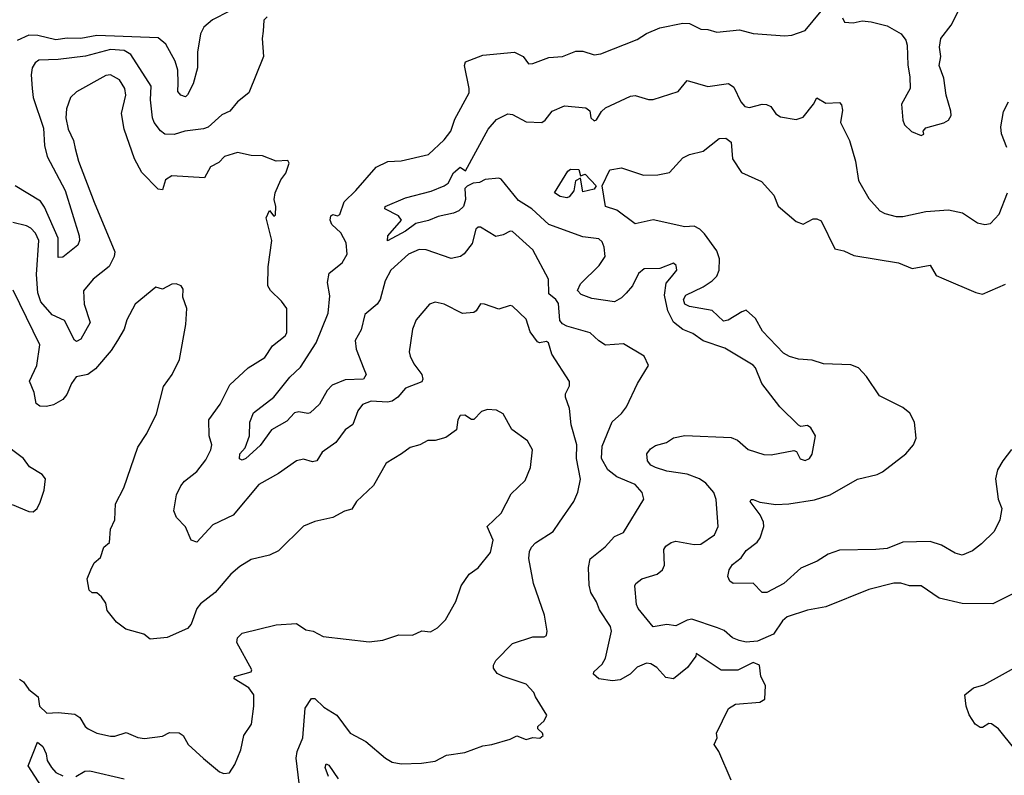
# Model space of a CAD drawing. Extents: x 1245515 to 1420776, y 606314 to 671314.
# Tile 371 of 385: x 1406435 to 1410771, y 642140 to 645467. Entities that reach past the tile are written whole.
import ezdxf

# ---------------------------------------------------------------- set-up
doc = ezdxf.new("R2010")
doc.units = 0

msp = doc.modelspace()

# ---------------------------------------------------------------- linework, layer by layer
at = {"layer": '0CON10XD'}
for points in [[(1407360, 645505), (1407284, 645466), (1407245.9, 645434.1), (1407231.8, 645405), (1407218.7, 645325), (1407218.1, 645255), (1407198.7, 645185), (1407175, 645136.2), (1407165, 645128), (1407145, 645135.7), (1407131.1, 645151.1), (1407132.7, 645187.3), (1407131.7, 645245), (1407120, 645285), (1407078.9, 645358.9), (1407045, 645387.7), (1406775, 645397.2), (1406705, 645384.5), (1406645, 645386), (1406595, 645379), (1406515, 645397.7), (1406475, 645399), (1406424, 645375)], [(1407525, 645479.4), (1407511.1, 645465), (1407507.4, 645417.4), (1407503.2, 645385), (1407508.9, 645305), (1407444.4, 645145.6), (1407395, 645106.2), (1407361.2, 645065), (1407325, 645048.1), (1407265.5, 644994.5), (1407245, 644986.2), (1407163, 644977), (1407115, 644961.1), (1407075, 644963.9), (1407055, 644977.7), (1407027.3, 645015), (1407020, 645035), (1407012, 645115), (1407014.2, 645175), (1406925, 645314.7), (1406895, 645331.9), (1406835, 645336), (1406725, 645307.3), (1406605, 645292.2), (1406520.3, 645289.7), (1406502.9, 645277.1), (1406490.8, 645255), (1406486.2, 645225), (1406489.7, 645165)], [(1409568.9, 642118.9), (1409514.5, 642244.5), (1409493.8, 642275), (1409506.7, 642305), (1409503.3, 642325), (1409556.1, 642433.9), (1409587.3, 642452.7), (1409695, 642461.5), (1409716, 642475), (1409720, 642535), (1409698.8, 642575), (1409693.3, 642625), (1409665, 642637.1), (1409597.1, 642602.9), (1409525, 642603.3), (1409415, 642676.7), (1409413.3, 642665), (1409375.8, 642615), (1409315, 642564.4), (1409280.3, 642570.3), (1409241.2, 642615), (1409215, 642630.8), (1409195, 642634.3), (1409155, 642615.6), (1409124.1, 642585.9), (1409080.2, 642559.8), (1409045.5, 642555.5), (1408985, 642564.3), (1408962.5, 642585), (1408963.3, 642595), (1409000.3, 642629.7), (1409015, 642656.2), (1409042.1, 642775), (1409037.7, 642795), (1408988.2, 642868.2), (1408975, 642903.3), (1408950.4, 642945), (1408943, 642977), (1408940.6, 643055), (1408947, 643093), (1409013.2, 643146.8), (1409055, 643192), (1409095, 643209.2), (1409184.6, 643355.4), (1409177.1, 643385), (1409145, 643420.4), (1409065, 643454.7), (1409025, 643485.3), (1408997.7, 643535), (1409000.4, 643589.6), (1409043.9, 643696.1), (1409085, 643732.5), (1409107.8, 643762.2), (1409155.5, 643865), (1409204, 643945), (1409185, 643986), (1409095, 644040), (1409015, 644034.3), (1408985, 644052.9), (1408947.9, 644087.9), (1408845, 644117.1), (1408825, 644128.4), (1408813.4, 644143.4), (1408807.7, 644217.7), (1408795.9, 644235.9), (1408765, 644260.6), (1408764.6, 644325), (1408695, 644454.2), (1408605, 644534.3), (1408595, 644535.7), (1408565, 644520), (1408532.7, 644512.7), (1408465, 644554.2), (1408455, 644554.2), (1408444.5, 644545), (1408428.5, 644481.5), (1408393, 644437), (1408376.2, 644425), (1408335, 644416.2), (1408225, 644453.9), (1408195, 644456), (1408147.8, 644435), (1408069.6, 644365), (1408045, 644317.1), (1408023.3, 644235), (1408008.9, 644215), (1407955, 644169.4), (1407938.8, 644101.2), (1407912.1, 644055), (1407916.9, 644016.9), (1407950.3, 643930.2), (1407960.9, 643905), (1407950, 643885), (1407868.1, 643881.9), (1407811.7, 643858.3), (1407789.1, 643835), (1407755, 643774.2), (1407715, 643735.8), (1407705, 643732.5), (1407665, 643741.1), (1407645, 643736.2), (1407611.2, 643698.8), (1407545, 643661.5), (1407495, 643591.8), (1407430.6, 643535), (1407415, 643527.5), (1407403.9, 643533.9), (1407404.8, 643555), (1407427.7, 643582.3), (1407447.4, 643635), (1407448.7, 643695), (1407464.3, 643735.7), (1407555, 643805.4), (1407625, 643892.5), (1407672.4, 643937.6), (1407741, 644045), (1407793.3, 644175), (1407801.1, 644251.1), (1407790.3, 644310.3), (1407798.3, 644351.7), (1407855, 644396.7), (1407878.2, 644435), (1407873.4, 644485), (1407849.4, 644529.4), (1407810, 644565), (1407802.5, 644585), (1407805, 644603.3), (1407815, 644609.2), (1407835, 644604), (1407845, 644608.8), (1407863.8, 644665), (1407916, 644715), (1408005, 644818.2), (1408056.8, 644843.2), (1408114.6, 644845.4), (1408235, 644873.6), (1408305, 644938.1), (1408334.1, 644975.9), (1408350.9, 645029.1), (1408414.6, 645145), (1408415.4, 645165), (1408393.6, 645265), (1408397.9, 645282.1), (1408475, 645311.1), (1408614.5, 645324.5), (1408652.5, 645305), (1408676.7, 645273.3), (1408695.4, 645274.7), (1408765, 645301.1), (1408825, 645305.7), (1408885, 645328.8), (1408915, 645328), (1408965, 645311.9), (1408995, 645316.7), (1409155, 645380.6), (1409195, 645406.5), (1409255, 645431.9), (1409355, 645452.5), (1409385, 645450), (1409435, 645425.7), (1409465, 645424.4), (1409505, 645412.9), (1409605, 645422.9), (1409665, 645407.1), (1409805, 645395.7), (1409835, 645398.6), (1409895, 645420), (1409965, 645504.3)], [(1410059.2, 645475), (1410067.1, 645457.1), (1410105, 645452.9), (1410145, 645462.5), (1410185, 645458.6), (1410255, 645440), (1410316.7, 645405), (1410337.7, 645377.7), (1410343.8, 645355), (1410347.1, 645267.1), (1410355.8, 645215), (1410356, 645165), (1410318.8, 645095), (1410323.8, 645025), (1410331.2, 645005), (1410362.5, 644975), (1410405, 644957.5), (1410417, 644963), (1410413.6, 644976.4), (1410425, 644991.2), (1410505, 645013.5), (1410525.4, 645024.6), (1410536.9, 645045), (1410535.7, 645065), (1410515.7, 645135.7), (1410505, 645210), (1410484, 645265), (1410491.2, 645305), (1410486, 645346), (1410491.9, 645385), (1410537, 645443.1), (1410574.4, 645515.6)], [(1408155.7, 644045), (1408150.6, 644005), (1408154.5, 643985), (1408171.2, 643951.2), (1408206.5, 643905), (1408211.1, 643885), (1408206.8, 643873.2), (1408135, 643844.4), (1408100.8, 643805), (1408075, 643787.9), (1408055, 643783), (1407982.6, 643787.4), (1407945, 643772.9), (1407924.4, 643745), (1407902.5, 643685), (1407869.4, 643660.6), (1407827.1, 643605), (1407767.3, 643562.7), (1407744.5, 643525.5), (1407725, 643521.1), (1407685, 643532.2), (1407655, 643525.5), (1407575, 643469.4), (1407489.2, 643420.8), (1407375.5, 643285), (1407286.5, 643243.5), (1407215, 643166), (1407191.2, 643175), (1407165, 643234), (1407125.6, 643275), (1407113.8, 643305), (1407125.5, 643374.5), (1407144.3, 643415), (1407160.8, 643435), (1407215, 643477.1), (1407255, 643528.8), (1407277.3, 643572.7), (1407281.8, 643595), (1407270, 643635), (1407268.9, 643705), (1407318.5, 643775), (1407360.5, 643859.5), (1407441.9, 643935), (1407515, 643979.4), (1407549, 644031), (1407604.3, 644075), (1407612.2, 644087.8), (1407611.4, 644195), (1407588.1, 644228.1), (1407539.2, 644275), (1407528.6, 644295), (1407530.3, 644379.7), (1407545.7, 644495), (1407521.2, 644595), (1407535, 644627.5), (1407555, 644602.5), (1407561.7, 644608.3), (1407563.3, 644645), (1407556, 644675), (1407560.8, 644705), (1407585, 644762.5), (1407607.9, 644792.1), (1407622.5, 644835), (1407616.7, 644846.7), (1407565, 644844), (1407505, 644867.5), (1407455, 644868.6), (1407395, 644883.1), (1407337.1, 644865), (1407312.2, 644837.8), (1407275, 644820), (1407248.8, 644771.2), (1407105, 644779.2), (1407077.7, 644762.3), (1407065, 644718.8), (1407045, 644720.8), (1406973.8, 644793.8), (1406940.6, 644855), (1406895.5, 644985), (1406883.8, 645053.8), (1406902.7, 645135), (1406898.5, 645165), (1406875, 645202.9), (1406835, 645224.5), (1406815, 645221.5), (1406685, 645149.6), (1406658.5, 645125), (1406641.2, 645075), (1406638.5, 645035), (1406649.5, 644985), (1406672.9, 644935), (1406680.3, 644900.3), (1406694.4, 644845), (1406763.3, 644663.3), (1406853.8, 644445), (1406851.2, 644425), (1406828.9, 644381.1), (1406758.6, 644325), (1406717, 644273), (1406720, 644215), (1406745.4, 644134.6), (1406705, 644060.8), (1406685, 644050), (1406676.7, 644056.7), (1406632.9, 644142.9), (1406578.3, 644168.3), (1406529.2, 644225), (1406515.2, 644265), (1406508.7, 644345), (1406520.3, 644495), (1406505, 644527.8), (1406485, 644549.5), (1406465, 644560), (1406405, 644573.6)], [(1409305, 644335.6), (1409328.5, 644365), (1409326.9, 644385), (1409315, 644395.6), (1409255, 644371.5), (1409185, 644369.6), (1409160.9, 644349.1), (1409134.5, 644295.5), (1409106.7, 644263.3), (1409085, 644241.8), (1409055, 644225.4), (1408955, 644240.3), (1408907.7, 644257.7), (1408892.1, 644275), (1408905.2, 644304.8), (1408987.1, 644385), (1409013.5, 644425), (1409009.5, 644465), (1408999.8, 644489.8), (1408985, 644502.9), (1408915, 644511.5), (1408764.8, 644564.8), (1408690.4, 644635), (1408631.7, 644671.7), (1408555, 644764.5), (1408545, 644769.1), (1408485, 644764), (1408460.2, 644749.8), (1408432.9, 644747.1), (1408405.9, 644734.1), (1408396.2, 644723.8), (1408397.9, 644675), (1408389.3, 644645), (1408368.9, 644625), (1408345, 644615.4), (1408278.8, 644601.2), (1408235, 644582.5), (1408180.4, 644569.6), (1408135, 644535.5), (1408055, 644493.3), (1408056, 644515), (1408117.1, 644585), (1408103.9, 644603.9), (1408044, 644635), (1408044.2, 644645), (1408135, 644682.9), (1408247.6, 644712.4), (1408304.5, 644735.5), (1408321.9, 644748.1), (1408345, 644792.9), (1408375, 644817.5), (1408398.3, 644801.7), (1408498, 644985), (1408535, 645028.2), (1408585, 645052.9), (1408605, 645049.1), (1408665, 645017.3), (1408735, 645014.4), (1408750, 645025), (1408780, 645065), (1408835, 645087.8), (1408928.7, 645078.7), (1408945.8, 645065.8), (1408950.6, 645035), (1408965, 645021.9), (1408975, 645025.7), (1408996.8, 645063.2), (1409015, 645078.8), (1409125, 645130.8), (1409145, 645134), (1409205, 645115.6), (1409225, 645115.6), (1409335, 645151.4), (1409375, 645199.6), (1409465, 645172.9), (1409557, 645187), (1409580, 645170), (1409610.8, 645105), (1409628.6, 645085), (1409648.8, 645081.2), (1409705, 645095.5), (1409724.2, 645094.2), (1409743.3, 645085), (1409765, 645052.5), (1409785, 645040), (1409855, 645027.5), (1409885, 645038), (1409930.8, 645095), (1409945, 645123.8), (1409985, 645100), (1410045, 645102), (1410055, 645092.5), (1410058.2, 645068.2), (1410049.2, 645015), (1410088.9, 644935), (1410115.4, 644845), (1410129.4, 644759.4), (1410175, 644680), (1410223.8, 644625), (1410245, 644614.2), (1410295, 644601.1), (1410325, 644600), (1410425, 644623.1), (1410525, 644630.5), (1410586.6, 644616.6), (1410652.7, 644572.7), (1410685, 644565.7), (1410710.3, 644569.7), (1410749.2, 644610.8), (1410785.7, 644704.3)], [(1406489.7, 645165), (1406495.3, 645125), (1406540.1, 644990.1), (1406544, 644914), (1406556.2, 644865), (1406636.2, 644715), (1406697.2, 644515), (1406698.8, 644495), (1406691.9, 644475), (1406625, 644422.2), (1406605, 644420), (1406605.3, 644505), (1406545, 644641.2), (1406527.7, 644667.7), (1406415.8, 644735.8)], [(1410781.8, 644905), (1410759.1, 644965), (1410756.1, 644995), (1410767.3, 645062.7), (1410789.2, 645105)], [(1410802.7, 643575), (1410764.6, 643525), (1410742, 643485), (1410732, 643445), (1410744.4, 643355.6), (1410760.9, 643315), (1410751.5, 643265), (1410726.1, 643213.9), (1410670.1, 643159.9), (1410631.3, 643128.7), (1410585, 643110), (1410555, 643118.4), (1410495, 643152.7), (1410445, 643169.1), (1410325, 643166.8), (1410255, 643139.3), (1410205, 643133.9), (1410045, 643131.9), (1409996, 643114), (1409947.2, 643082.8), (1409875, 643051.5), (1409800, 642985), (1409725, 642945.6), (1409705, 642944.3), (1409665.4, 642985.5), (1409577.5, 642985), (1409562, 642995), (1409554.4, 643015), (1409559.5, 643045), (1409575, 643068.6), (1409612.2, 643097.8), (1409635, 643130), (1409683.2, 643166.8), (1409695.8, 643185), (1409712.5, 643235), (1409710.8, 643255), (1409696.7, 643286.7), (1409652, 643345), (1409656.2, 643353.8), (1409665, 643354.2), (1409695, 643342.5), (1409765, 643333.1), (1409822.5, 643335), (1409935, 643353.4), (1410005, 643375.3), (1410125, 643444.6), (1410211.2, 643465), (1410235, 643476.4), (1410338.2, 643555), (1410372.1, 643595), (1410383.3, 643625), (1410375.5, 643694.5), (1410355.4, 643735), (1410325, 643759.4), (1410221.5, 643811.5), (1410165, 643896.2), (1410128.7, 643935), (1410095, 643948.1), (1409975, 643951.8), (1409925, 643968.2), (1409865, 643972.5), (1409825, 643984.6), (1409799.2, 643999.2), (1409706.2, 644096.1), (1409675, 644151.8), (1409635, 644187.8), (1409615, 644181.5), (1409555, 644144), (1409535, 644140), (1409485, 644186.8), (1409385, 644204.8), (1409364.6, 644215), (1409359.2, 644235), (1409368.9, 644255), (1409445, 644290.6), (1409485, 644317.1), (1409505, 644338.5), (1409516, 644365), (1409516.8, 644415), (1409505, 644449.4), (1409451.5, 644525), (1409430.6, 644545), (1409405, 644557.5), (1409365, 644554.5), (1409225, 644585.6), (1409145, 644568), (1409065, 644628.8), (1409015, 644644.5), (1409000.7, 644735), (1409033.9, 644806.1), (1409085, 644815.7), (1409183, 644783), (1409245, 644784.6), (1409297.5, 644795), (1409355, 644859.2), (1409385.6, 644874.4), (1409445, 644887.8), (1409515, 644943.6), (1409545, 644945.5), (1409568, 644928), (1409574.5, 644855), (1409614.6, 644794.6), (1409702, 644755), (1409756.2, 644695), (1409775, 644646.7), (1409855, 644578), (1409885, 644566.7), (1409930, 644590), (1409945, 644590.6), (1409965, 644581.1), (1410025, 644458.6), (1410065, 644449.5), (1410108.6, 644428.6), (1410305, 644396.2), (1410365, 644371.5), (1410445, 644385.8), (1410470.7, 644340.7), (1410505, 644326.7), (1410645.4, 644265.4), (1410675, 644258.5), (1410776.6, 644303.4)], [(1408845, 644682.9), (1408815, 644688.8), (1408790, 644705), (1408849.3, 644800.7), (1408860.8, 644809.2), (1408897.5, 644807.5), (1408905, 644780), (1408925, 644786.7), (1408974.5, 644735), (1408965, 644720.8), (1408915, 644708.8), (1408905, 644770), (1408882.7, 644757.3), (1408875.8, 644714.2), (1408855, 644686.9), (1408845, 644682.9)], [(1410816.9, 642943.1), (1410720, 642895), (1410585, 642897.1), (1410485, 642919.4), (1410405, 642974.3), (1410354.2, 642974.2), (1410315, 642986), (1410285, 642985.8), (1410175, 642958), (1409985, 642882.1), (1409905, 642867.2), (1409815, 642837.5), (1409795, 642820.8), (1409755, 642760.9), (1409685, 642731.3), (1409635, 642726.6), (1409603.5, 642733.5), (1409575, 642746), (1409537.6, 642777.6), (1409508.8, 642788.8), (1409395, 642827.1), (1409375, 642823.4), (1409325, 642798.1), (1409285, 642803.6), (1409225, 642794.4), (1409158.9, 642875), (1409151.7, 642891.7), (1409143.6, 642975), (1409148.2, 642985), (1409175, 643004.8), (1409242.9, 643025), (1409266.7, 643045), (1409274.5, 643065), (1409271.9, 643135), (1409281.1, 643148.9), (1409303.8, 643165), (1409325, 643171.1), (1409405, 643155.8), (1409435, 643157.5), (1409495, 643199.4), (1409510.6, 643235), (1409502.7, 643355), (1409491.8, 643385), (1409456.7, 643426.7), (1409429.4, 643445), (1409375, 643466.7), (1409285, 643479.1), (1409235.4, 643495.4), (1409215, 643506.1), (1409200.7, 643525), (1409197.8, 643555), (1409212.6, 643577.4), (1409235, 643591.8), (1409283.8, 643605), (1409315, 643625.7), (1409365, 643636.7), (1409568, 643628), (1409596.1, 643616.1), (1409643.3, 643575), (1409712.7, 643552.7), (1409745, 643551.2), (1409845, 643570), (1409855.8, 643565.8), (1409873, 643533), (1409895, 643526), (1409913.8, 643535), (1409925.5, 643554.5), (1409940, 643635), (1409920, 643670), (1409905, 643680), (1409875, 643676.2), (1409865, 643682), (1409782.5, 643762.5), (1409704, 643865), (1409676, 643935), (1409665, 643946), (1409541.1, 644021.1), (1409445, 644053.3), (1409400, 644085), (1409355, 644102.4), (1409314.9, 644134.9), (1409290, 644185), (1409275.2, 644254.8), (1409282.4, 644307.6), (1409305, 644335.6)], [(1406435, 642563.3), (1406451.7, 642551.7), (1406475, 642517.5), (1406517.5, 642485), (1406522.5, 642445), (1406555, 642414), (1406605, 642416.2), (1406678.8, 642408.8), (1406700, 642395), (1406723.8, 642355), (1406736.7, 642345), (1406775, 642326), (1406835, 642312.9), (1406855, 642312.9), (1406905, 642328.1), (1406955, 642305.8), (1406985, 642301.4), (1407065, 642312.9), (1407095, 642329.2), (1407137, 642327), (1407156, 642315), (1407178, 642275), (1407245, 642214.2), (1407315.6, 642155.6), (1407335, 642147.5), (1407358.8, 642151.2), (1407382.2, 642187.8), (1407408.5, 642251.5), (1407423.1, 642315), (1407455.5, 642365), (1407466.2, 642445), (1407465.8, 642495), (1407443.8, 642525), (1407379.5, 642565), (1407381.4, 642575), (1407454.2, 642595), (1407457.1, 642605), (1407391.2, 642725), (1407394, 642745), (1407415, 642766), (1407565, 642802), (1407655, 642808.8), (1407695, 642780), (1407727.5, 642775), (1407771.7, 642751.7), (1407975, 642728.1), (1408035, 642735.6), (1408105, 642758.2), (1408165, 642756.5), (1408205.7, 642775.7), (1408245, 642772.5), (1408275, 642789.2), (1408310.8, 642825), (1408356.7, 642905), (1408380, 642975), (1408414.2, 643025.8), (1408455, 643053.3), (1408508.9, 643121.1), (1408520.9, 643175), (1408494.4, 643235), (1408555.3, 643295), (1408600.1, 643379.9), (1408661.5, 643438.5), (1408684.6, 643495.4), (1408693.1, 643573.1), (1408672.3, 643612.3), (1408602.1, 643662.1), (1408565, 643731.9), (1408535, 643748.6), (1408495, 643751.5), (1408468.4, 643741.6), (1408435, 643706.2), (1408425, 643706.2), (1408395, 643725.6), (1408375, 643724.4), (1408365.4, 643705), (1408358.3, 643661.7), (1408312, 643628), (1408265, 643614), (1408232.5, 643615), (1408197.5, 643595), (1408155, 643583.8), (1408116.2, 643556.2), (1408049.2, 643515), (1407993.4, 643416.6), (1407919.2, 643345), (1407898.3, 643311.7), (1407865, 643302.9), (1407814.5, 643275.5), (1407735, 643256.9), (1407685, 643237.1), (1407575, 643128.6), (1407535, 643110), (1407455, 643090), (1407405, 643060), (1407365, 643026.2), (1407295.5, 642944.5), (1407231.2, 642895), (1407215.8, 642874.2), (1407190.8, 642805), (1407175, 642786), (1407085, 642746.2), (1407010, 642740), (1406981.7, 642761.7), (1406903.2, 642783.2), (1406861.2, 642815), (1406820, 642865), (1406815, 642897.5), (1406795.6, 642925.6), (1406775, 642943.8), (1406754.2, 642944.2), (1406741.2, 642955), (1406732, 643005), (1406748.8, 643045), (1406763.8, 643075), (1406791.2, 643098.8), (1406805.7, 643144.3), (1406831.2, 643165), (1406835.9, 643224.1), (1406854.2, 643265), (1406857.5, 643335), (1406894.4, 643405.6), (1406955.4, 643584.6), (1406995.6, 643645), (1407037.6, 643732.4), (1407068.3, 643851.7), (1407107.5, 643905), (1407138.7, 643971.3), (1407167.5, 644125), (1407170.8, 644195), (1407154, 644245), (1407155, 644280), (1407146.2, 644295), (1407125, 644303.8), (1407105, 644302), (1407065, 644280), (1407035, 644290), (1406944.4, 644215), (1406907.1, 644145), (1406895.4, 644104.6), (1406865.9, 644054.1), (1406838.7, 644011.3), (1406769.6, 643930.4), (1406735, 643904.5), (1406684.4, 643895), (1406664.2, 643865.7), (1406643.7, 643816.3), (1406624.7, 643795.3), (1406585, 643771.2), (1406553.7, 643763.7), (1406523.8, 643765), (1406507.3, 643777.3), (1406499.6, 643825), (1406479.2, 643875), (1406510.7, 643945), (1406523.6, 644035), (1406406.5, 644276.5)], [(1407665.4, 642105), (1407653.6, 642215), (1407657.5, 642245), (1407682.7, 642305), (1407691.9, 642435), (1407721.1, 642478.9), (1407735, 642478.8), (1407775, 642439.4), (1407831.4, 642405), (1407890, 642325), (1407959.5, 642289.5), (1408046, 642215), (1408075, 642198.5), (1408115, 642190.8), (1408205, 642192.9), (1408265, 642202.9), (1408315, 642228.6), (1408395, 642240.5), (1408475, 642270), (1408515, 642275.5), (1408595, 642298.9), (1408625, 642314.2), (1408665, 642297.5), (1408695, 642306), (1408726.1, 642303.9), (1408740, 642315), (1408737.5, 642325), (1408716.7, 642345), (1408716.7, 642355), (1408745, 642380), (1408756.7, 642405), (1408706.7, 642485), (1408700, 642505), (1408665, 642542), (1408564.5, 642574.5), (1408538.3, 642588.3), (1408522.3, 642612.3), (1408521.2, 642625), (1408532, 642645), (1408605, 642721.1), (1408695, 642749.6), (1408745, 642749.5), (1408755, 642756.2), (1408758.2, 642775), (1408746.9, 642845), (1408697.5, 642985), (1408678.1, 643095), (1408680, 643125), (1408688.6, 643145), (1408706.3, 643163.7), (1408785, 643214.2), (1408812.5, 643255), (1408875, 643346.2), (1408893.6, 643386.4), (1408905.6, 643444.4), (1408887.7, 643535), (1408888.7, 643595), (1408863.7, 643683.7), (1408856.5, 643755), (1408838.6, 643805), (1408839.6, 643820.5), (1408856, 643855), (1408856.1, 643873.9), (1408778.1, 643995), (1408764.4, 644044.4), (1408755, 644050), (1408725, 644044.4), (1408715, 644048.6), (1408683.2, 644093.2), (1408665, 644149.2), (1408605, 644205.7), (1408595, 644208.6), (1408545, 644192.5), (1408482.5, 644215), (1408465, 644215.8), (1408446.2, 644185), (1408435, 644177.5), (1408385, 644172.9), (1408305, 644214.2), (1408265, 644224), (1408240, 644215), (1408180.8, 644145), (1408165.8, 644105), (1408155.7, 644045)], [(1406495, 643300.8), (1406512, 643315), (1406525, 643342.5), (1406543.3, 643395), (1406548.8, 643445), (1406534.1, 643464.1), (1406478.7, 643498.7), (1406452.5, 643535), (1406356.7, 643606.7)], [(1406402.9, 643332.9), (1406475, 643301.9), (1406495, 643300.8)], [(1410818.1, 642255), (1410745.8, 642345), (1410715, 642366.7), (1410702.5, 642367.5), (1410675, 642350), (1410665, 642350), (1410643.3, 642365), (1410615.9, 642405.9), (1410603.3, 642445), (1410596.7, 642495), (1410635, 642524.5), (1410681.1, 642539), (1410845, 642630)], [(1406530.9, 642090.9), (1406472.3, 642182.3), (1406513.5, 642286.5), (1406536.9, 642266.9), (1406551.4, 642235), (1406556.2, 642205), (1406575, 642173.8), (1406595, 642153), (1406625, 642137.1)], [(1407795.4, 642135.4), (1407781.1, 642175), (1407785, 642191.1), (1407796.6, 642185), (1407838.1, 642125)], [(1406683.3, 642135), (1406722.1, 642157.9), (1406745, 642160), (1406895.2, 642125.2)]]:
    msp.add_lwpolyline(points, dxfattribs=at)

doc.saveas('drawing.dxf')
